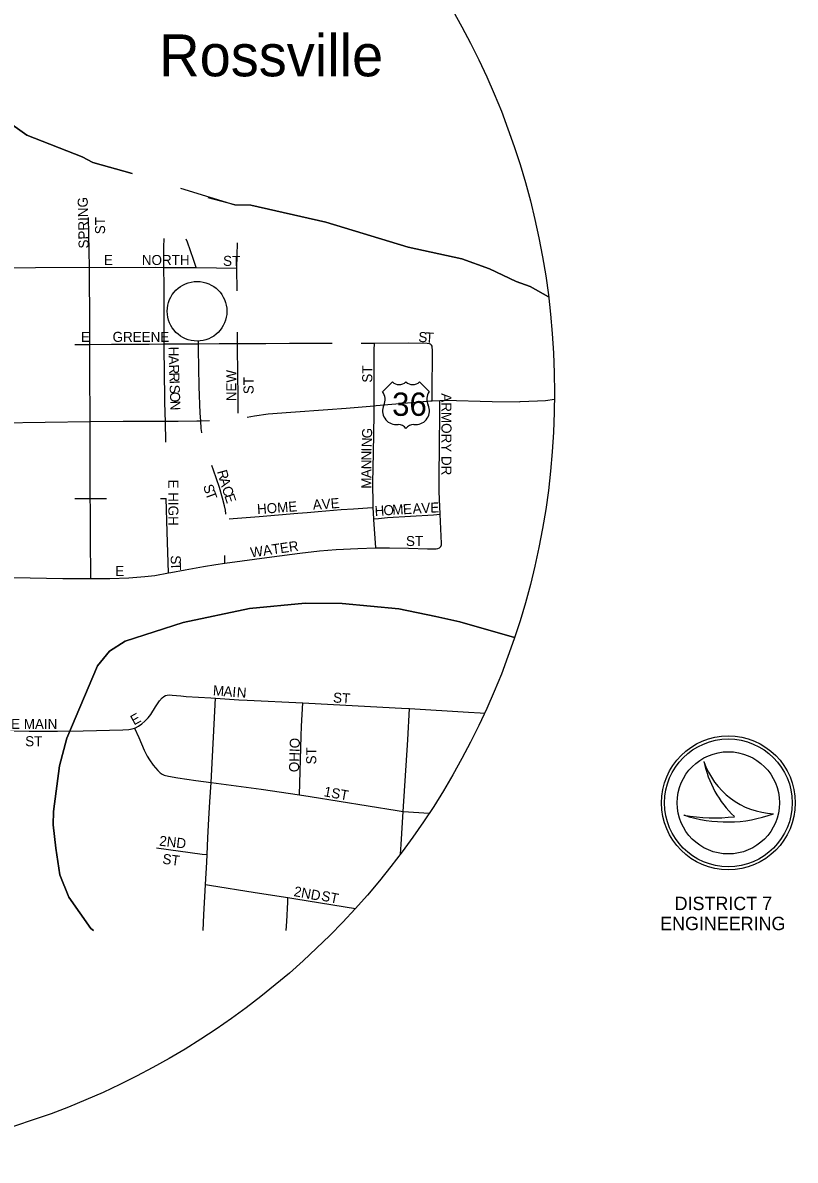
# Model space of a CAD drawing. Extents: x -87 to 2145, y -2128 to 440.
# Drawn here: x 609.9 to 725.3, y -648 to -478.1 of the extents above; entities that cross this region are included whole.
import ezdxf

# ---------------------------------------------------------------- set-up
doc = ezdxf.new("R2010")
doc.units = 0
for name, color, linetype in [('Default', 7, 'Continuous'), ('GM_X_City_Street', 7, 'Continuous'), ('GM_X_City_Street_Text', 7, 'Continuous'), ('GM_X_County_Road', 7, 'Continuous'), ('GM_X_State_Route', 7, 'Continuous'), ('GM_X_Township', 7, 'Continuous'), ('GM_X_Unincorporated_Text', 7, 'Continuous'), ('GM_X_US_Route', 7, 'Continuous'), ('GM_X_US_Shield', 7, 'Continuous'), ('SH_Data', 7, 'Continuous'), ('SH_Text', 7, 'Continuous')]:
    doc.layers.add(name, color=color, linetype=linetype)

msp = doc.modelspace()

# ---------------------------------------------------------------- linework, layer by layer
at = {"layer": 'Default'}
for centre, radius in [((574.7, -533.39), 114.66), ((635.94, -521.23), 4.46)]:
    msp.add_circle(centre, radius, dxfattribs=at)
at = {"layer": 'GM_X_City_Street'}
for p, q in [((641.93, -518.18), (641.9, -514.77)), ((641.99, -526.05), (641.99, -524.33)), ((636.16, -526.08), (636.18, -525.68)), ((660.48, -525.97), (662.43, -525.97)), ((631.28, -540.76), (631.21, -537.64)), ((617.66, -549.2), (619.99, -549.2)), ((619.99, -549.2), (622.4, -549.2)), ((630.47, -549.21), (631.34, -549.21)), ((640.07, -558.86), (640.07, -557.7)), ((666.73, -595.96), (670.61, -596.21))]:
    msp.add_line(p, q, dxfattribs=at)
for points in [[(619.86, -514.67), (619.74, -507.23)], [(630.99, -514.67), (630.97, -511.65), (631.03, -510.37)], [(635.79, -514.71), (635.41, -513.51), (634.98, -512.2), (634.52, -510.9), (634.31, -510.45)], [(641.9, -514.77), (641.98, -510.99)], [(619.86, -514.67), (629.71, -514.65), (630.99, -514.67)], [(630.99, -514.67), (635.79, -514.71)], [(631.02, -518.78), (631.01, -517.46), (630.99, -514.67)], [(635.79, -514.71), (641.9, -514.77)], [(631.02, -526.11), (631.01, -525.53), (631.02, -518.78)], [(617.66, -526.17), (617.66, -526.17), (619.92, -526.17)], [(619.92, -526.17), (623.17, -526.16), (628.78, -526.13), (631.02, -526.11)], [(631.02, -526.11), (636.16, -526.08)], [(631.21, -537.64), (631.19, -536.49), (631.13, -534.65), (631.11, -533.57), (631.1, -531.02), (631.02, -526.11)], [(636.49, -537.59), (636.42, -536.46), (636.28, -532.49), (636.15, -526.9), (636.16, -526.08)], [(636.16, -526.08), (639.22, -526.06), (641.99, -526.05)], [(641.99, -526.05), (646.2, -526.03), (649.75, -526.01), (656.14, -525.99)], [(642.1, -536.44), (642.1, -535.78), (642.1, -534.11), (641.99, -526.75), (641.99, -526.05)], [(662.39, -535.33), (662.4, -532), (662.42, -527.02), (662.43, -525.97)], [(662.43, -525.97), (667.57, -525.95), (670.31, -525.98), (670.63, -526.03), (670.79, -526.1), (670.98, -526.3)], [(671.07, -534.62), (671.07, -533.68), (671.11, -527), (671.08, -526.62), (671.05, -526.46), (670.98, -526.3)], [(672.27, -551.55), (672.1, -548.16), (672.14, -545.22), (672.17, -542.07), (672.21, -535.8), (672.21, -534.55)], [(662.28, -550.52), (662.25, -550.09), (662.22, -546.86), (662.32, -542.35), (662.39, -536.66), (662.39, -535.33)], [(636.67, -539.39), (636.65, -539.32), (636.56, -538.72), (636.49, -537.59)], [(640.23, -551.54), (640.23, -551.47), (640.17, -550.96), (640.05, -550.29), (639.76, -549.16), (639.27, -547.56), (638.39, -544.95), (638.14, -544.25)], [(631.67, -560.3), (631.48, -554.2), (631.34, -549.21)], [(640.73, -552.21), (641.35, -552.17), (645.24, -551.9), (651.02, -551.4), (652.39, -551.27), (654.05, -551.14), (657.48, -550.86), (659.34, -550.72), (661.4, -550.58), (662.28, -550.52)], [(662.36, -552.23), (662.28, -550.52)], [(662.36, -552.23), (663.05, -552.17), (664.42, -552.05), (671.25, -551.62), (672.27, -551.55)], [(662.67, -556.58), (662.37, -552.32), (662.36, -552.23)], [(672.16, -556.55), (672.38, -556.35), (672.47, -556.13), (672.49, -555.91), (672.27, -551.55)], [(640.07, -558.86), (647.12, -557.93), (651.32, -557.38), (654.25, -557.03), (656.71, -556.83), (659.96, -556.67), (662.62, -556.58), (662.67, -556.58)], [(662.67, -556.58), (664.69, -556.57), (667.55, -556.63), (670.39, -556.73), (671.32, -556.73), (671.67, -556.72), (671.93, -556.66), (672.16, -556.55)], [(631.67, -560.3), (632.04, -560.24), (634.17, -559.84), (636.88, -559.35), (638.73, -559.04), (640.07, -558.86)], [(620.05, -561.13), (622.91, -561.16), (625.73, -561.07), (628.14, -560.86), (629.62, -560.68), (631.67, -560.3)], [(626.61, -583.49), (626.76, -583.44), (627.19, -583.2), (627.7, -582.86), (628.16, -582.47), (628.64, -581.96), (629.01, -581.48), (629.75, -580.31), (630.35, -579.43), (630.71, -578.98), (630.98, -578.75), (631.21, -578.63), (631.49, -578.55), (631.78, -578.54), (632.22, -578.55), (633.53, -578.69), (634.31, -578.78), (638.01, -578.98), (638.71, -579.03)], [(638.04, -591.62), (638.71, -579.03)], [(638.71, -579.03), (642.2, -579.26), (643.42, -579.31), (651.74, -579.73)], [(651.25, -593.48), (651.49, -584.68), (651.54, -583.22), (651.74, -579.73)], [(651.74, -579.73), (658.15, -580.06), (666.5, -580.51), (667.68, -580.58)], [(666.73, -595.96), (667.42, -585.26), (667.68, -580.58)], [(667.68, -580.58), (676.5, -581.09), (678.25, -581.2), (678.89, -581.25)], [(608.11, -583.91), (610.86, -583.93), (612.72, -583.94)], [(618.94, -583.9), (624.85, -583.74), (625.75, -583.7), (626.26, -583.61), (626.61, -583.49)], [(626.61, -583.49), (627.22, -584.92), (628.04, -586.8), (628.47, -587.67), (628.82, -588.25), (629.4, -589.03), (630.07, -589.85), (630.41, -590.17), (630.72, -590.38), (631.05, -590.52), (631.69, -590.69), (633.05, -590.92), (635.77, -591.32), (638.04, -591.62)], [(637.43, -602.4), (637.55, -599.89), (637.7, -597.05), (637.84, -594.5), (638.04, -591.62)], [(638.04, -591.62), (645.5, -592.62), (651.25, -593.48)], [(651.25, -593.48), (652.84, -593.72), (665.82, -595.82), (666.73, -595.96)], [(666.34, -602.3), (666.42, -600.87), (666.73, -595.96)], [(629.87, -601.4), (636.7, -602.31), (637.43, -602.4)], [(637.2, -606.86), (637.38, -603.52), (637.43, -602.4)], [(636.85, -613.73), (636.96, -611.38), (637.2, -606.86)], [(637.2, -606.86), (637.82, -606.95), (644.62, -608.03), (649.52, -608.82)], [(649.28, -613.73), (649.34, -612.36), (649.48, -609.51), (649.52, -608.82)], [(649.52, -608.82), (650.68, -609.01), (659.61, -610.44)]]:
    msp.add_lwpolyline(points, dxfattribs=at)
at = {"layer": 'GM_X_County_Road'}
for points in [[(612.72, -583.94), (615.1, -583.93)], [(615.1, -583.93), (618.94, -583.9)]]:
    msp.add_lwpolyline(points, dxfattribs=at)
at = {"layer": 'GM_X_State_Route'}
msp.add_line((606.48, -537.89), (619.95, -537.69), dxfattribs=at)
for points in [[(611.82, -514.74), (608.35, -514.78), (608.33, -507.01), (608.33, -503.87), (608.32, -501)], [(619.86, -514.83), (619.86, -514.67), (611.82, -514.74)], [(619.95, -537.69), (619.93, -530.02), (619.92, -526.17), (619.9, -523.34), (619.86, -514.83)]]:
    msp.add_lwpolyline(points, dxfattribs=at)
at = {"layer": 'GM_X_Township'}
for points in [[(566.27, -419.04), (566.57, -419.96), (567.49, -424.35), (567.83, -431.14), (567.69, -438.4), (567.84, -440.74), (569.35, -450.96), (571.93, -457.29), (574.05, -460.8), (575.48, -462.44), (577.21, -463.9), (580.71, -467.96), (586.32, -472.94), (592.09, -478.65), (593.88, -479.75), (597.21, -483.87), (603.52, -490), (610.51, -494.94), (618.78, -498.15), (620.39, -499), (626.26, -500.65)], [(626.26, -500.65), (620.39, -499), (618.78, -498.15), (610.51, -494.94), (603.52, -490), (597.21, -483.87), (593.88, -479.75), (592.09, -478.65), (586.32, -472.94), (580.71, -467.96), (577.21, -463.9), (575.48, -462.44), (574.05, -460.8), (571.93, -457.29), (569.35, -450.96), (567.84, -440.74), (567.69, -438.4), (567.83, -431.14), (567.49, -424.35), (566.57, -419.96), (566.27, -419.04)], [(633.49, -502.84), (641.57, -505.34), (643.97, -505.37), (655.2, -507.94), (667.5, -511.66), (675.48, -513.41), (679.62, -514.89), (683.63, -516.79), (685.73, -517.53), (688.46, -519.09)], [(688.46, -519.09), (685.73, -517.53), (683.63, -516.79), (679.62, -514.89), (675.48, -513.41), (667.5, -511.66), (655.2, -507.94), (643.97, -505.37), (641.57, -505.34), (637.6, -504.28)], [(620.48, -613.73), (620.06, -613.41), (616.8, -608.74), (615.46, -605.42), (614.84, -601.44), (614.46, -597.95), (614.48, -595.96), (615.4, -589.12), (616.47, -584.98), (621.05, -574.2), (622.88, -571.99), (625.18, -570.51), (633.88, -567.72), (643.77, -565.65), (652.09, -564.83), (657.63, -564.88), (666.1, -565.69), (671.63, -566.82), (675.23, -567.64), (683.37, -569.96)], [(683.37, -569.96), (675.23, -567.64), (671.63, -566.82), (666.1, -565.69), (657.63, -564.88), (652.09, -564.83), (643.77, -565.65), (633.88, -567.72), (625.18, -570.51), (622.88, -571.99), (621.05, -574.2), (616.47, -584.98), (615.4, -589.12), (614.48, -595.96), (614.46, -597.95), (614.84, -601.44), (615.46, -605.42), (616.8, -608.74), (620.06, -613.41), (620.48, -613.73)]]:
    msp.add_lwpolyline(points, dxfattribs=at)
at = {"layer": 'GM_X_US_Route'}
for points in [[(643.45, -537.07), (644.54, -536.84), (646.57, -536.57), (649.95, -536.31), (655.48, -535.9), (658.24, -535.68), (662.39, -535.33), (662.71, -535.31), (670.87, -534.63), (671.07, -534.62)], [(671.07, -534.62), (672.21, -534.55), (672.93, -534.51), (680.03, -534.71), (684.06, -534.74), (684.23, -534.73)], [(684.23, -534.73), (686.8, -534.6), (688, -534.54), (689.34, -534.38), (689.35, -534.38)], [(619.95, -537.69), (624.9, -537.63), (628.62, -537.65), (631.21, -537.64), (633.12, -537.63), (635.92, -537.61), (636.49, -537.59), (637.8, -537.56)], [(620.05, -560.5), (620.01, -555.6), (620.02, -550.68), (619.99, -549.2), (619.96, -547.83), (619.96, -544.09), (619.95, -537.69)], [(608.54, -561.02), (615.88, -561.14), (620.05, -561.13), (620.05, -560.5)]]:
    msp.add_lwpolyline(points, dxfattribs=at)
at = {"layer": 'GM_X_US_Shield'}
for p, q in [((665.13, -531.77), (663.68, -533.22)), ((670.64, -533.22), (669.19, -531.77)), ((665.71, -538.15), (666, -538.15)), ((668.32, -538.15), (668.61, -538.15))]:
    msp.add_line(p, q, dxfattribs=at)
for centre, radius, start, end in [((666.14, -530.74), 1.45, 225.573, 314.427), ((668.17, -530.74), 1.45, 225.573, 314.427), ((662.01, -534.39), 2.03, 334.5471, 35.0009), ((672.3, -534.39), 2.03, 144.9991, 205.4529), ((665.69, -536.12), 2.03, 154.8319, 270.6383), ((668.63, -536.12), 2.03, 269.3617, 25.1681), ((666, -539.6), 1.45, 36.8699, 90), ((668.32, -539.6), 1.45, 90, 143.1301)]:
    msp.add_arc(centre, radius, start, end, dxfattribs=at)
at = {"layer": 'SH_Data'}
for p, q in [((711.67, -588.47), (711.67, -588.47)), ((722.07, -596.29), (722.07, -596.29)), ((708.67, -596.47), (708.67, -596.47))]:
    msp.add_line(p, q, dxfattribs=at)
for radius in [10, 9.54, 9.54, 7.64]:
    msp.add_circle((715.33, -594.66), radius, dxfattribs=at)
for centre, radius, start, end in [((722.64, -584.71), 11.6, 198.9257, 198.9319), ((727.26, -585.26), 15.91, 191.6379, 191.6421), ((722.64, -584.71), 11.6, 198.9319, 267.1657), ((727.26, -585.26), 15.91, 191.6421, 226.0947), ((715.11, -577.26), 20.26, 251.4576, 290.0832), ((713.29, -571.58), 25.32, 259.4964, 259.4995), ((715.11, -577.26), 20.26, 251.4527, 251.4576), ((713.29, -571.58), 25.32, 259.4995, 276.6672)]:
    msp.add_arc(centre, radius, start, end, dxfattribs=at)

# ---------------------------------------------------------------- texts
at = {"layer": 'GM_X_City_Street_Text'}
for s, rotation, p in [('SPRING', 91.1685, (619.75, -511.84)), ('ST', 90, (622.2, -509.72)), ('E', 0, (622.01, -514.32)), ('NORTH', 0, (627.69, -514.32)), ('ST', 0, (639.83, -514.45)), ('E', 0, (618.58, -525.8)), ('GREENE', 0, (623.32, -525.8)), ('S', 357.0748, (668.98, -525.8)), ('T', 356.3368, (670.03, -525.86)), ('H', 270.9618, (631.67, -526.53)), ('A', 271.9089, (631.69, -527.88)), ('R', 272.0242, (631.73, -529.2)), ('NEW', 90, (641.8, -534.67)), ('ST', 90, (662.12, -531.89)), ('R', 272.016, (631.78, -530.39)), ('I', 272.0519, (631.82, -531.57)), ('ST', 90, (644.38, -533.61)), ('S', 272.022, (631.84, -532.23)), ('O', 272.0212, (631.88, -533.29)), ('ARMORY DR', 270, (672.46, -533.48)), ('N', 272.0332, (631.92, -534.61)), ('N', 87.9234, (662.02, -541.55)), ('G', 87.8797, (662.07, -540.23)), ('I', 88.3821, (662, -542.2)), ('N', 89.5847, (661.99, -543.51)), ('N', 89.9781, (661.99, -544.83)), ('R', 285.5852, (638.92, -545.15)), ('A', 89.9781, (661.99, -546.15)), ('E HIGH', 270, (631.65, -546.36)), ('S', 286.7934, (636.83, -547.32)), ('A', 286.063, (639.24, -546.31)), ('M', 89.9818, (661.99, -547.73)), ('T', 289.9575, (637.17, -548.41)), ('C', 288.0024, (639.62, -547.63)), ('E', 288.4336, (639.99, -548.77)), ('HOME', 4.1826, (644.96, -551.54)), ('AVE', 3.9506, (653.28, -550.88)), ('H', 3.4114, (662.52, -551.81)), ('O', 3.4216, (663.84, -551.73)), ('M', 3.4352, (665.16, -551.65)), ('E', 3.4299, (666.74, -551.56)), ('A', 3.4114, (668.19, -551.47)), ('V', 3.4216, (669.5, -551.39)), ('E', 1.667, (670.81, -551.31)), ('WATER', 8.1301, (644.02, -558.01)), ('ST', 0, (667.16, -556.3)), ('S', 272.022, (631.99, -557.71)), ('T', 272.0272, (632.02, -558.76)), ('E', 0, (623.73, -560.78)), ('M', 355.7522, (638.27, -578.6)), ('A', 355.7473, (639.85, -578.72)), ('I', 355.7119, (641.17, -578.82)), ('N', 355.759, (641.83, -578.87)), ('ST', 356.1879, (656.22, -579.66)), ('E MAIN', 0, (608.15, -583.62)), ('E', 29.1926, (626.52, -583.11)), ('ST', 0, (610.26, -586.2)), ('OHIO', 88.3643, (651.17, -590.1)), ('ST', 90, (653.75, -588.92)), ('1ST', 349.6908, (654.8, -593.66)), ('2ND', 353.6554, (630.23, -601.05)), ('ST', 352.8649, (630.7, -603.74)), ('2ND', 349.5143, (650.31, -608.57)), ('ST', 348.6817, (654.41, -609.23))]:
    msp.add_text(s, height=1.5, rotation=rotation, dxfattribs=at).set_placement(p)
at = {"layer": 'GM_X_Unincorporated_Text'}
msp.add_text('Rossville', height=6.255, rotation=0, dxfattribs=at).set_placement((630.29, -486.13))
at = {"layer": 'GM_X_US_Shield'}
msp.add_text('36', height=3.48, dxfattribs=at).set_placement((665.09, -536.85))
at = {"layer": 'SH_Text'}
for s, p in [('DISTRICT 7', (707.3, -610.68)), ('ENGINEERING', (705.13, -613.68))]:
    msp.add_text(s, height=2, dxfattribs=at).set_placement(p)

doc.saveas('drawing.dxf')
